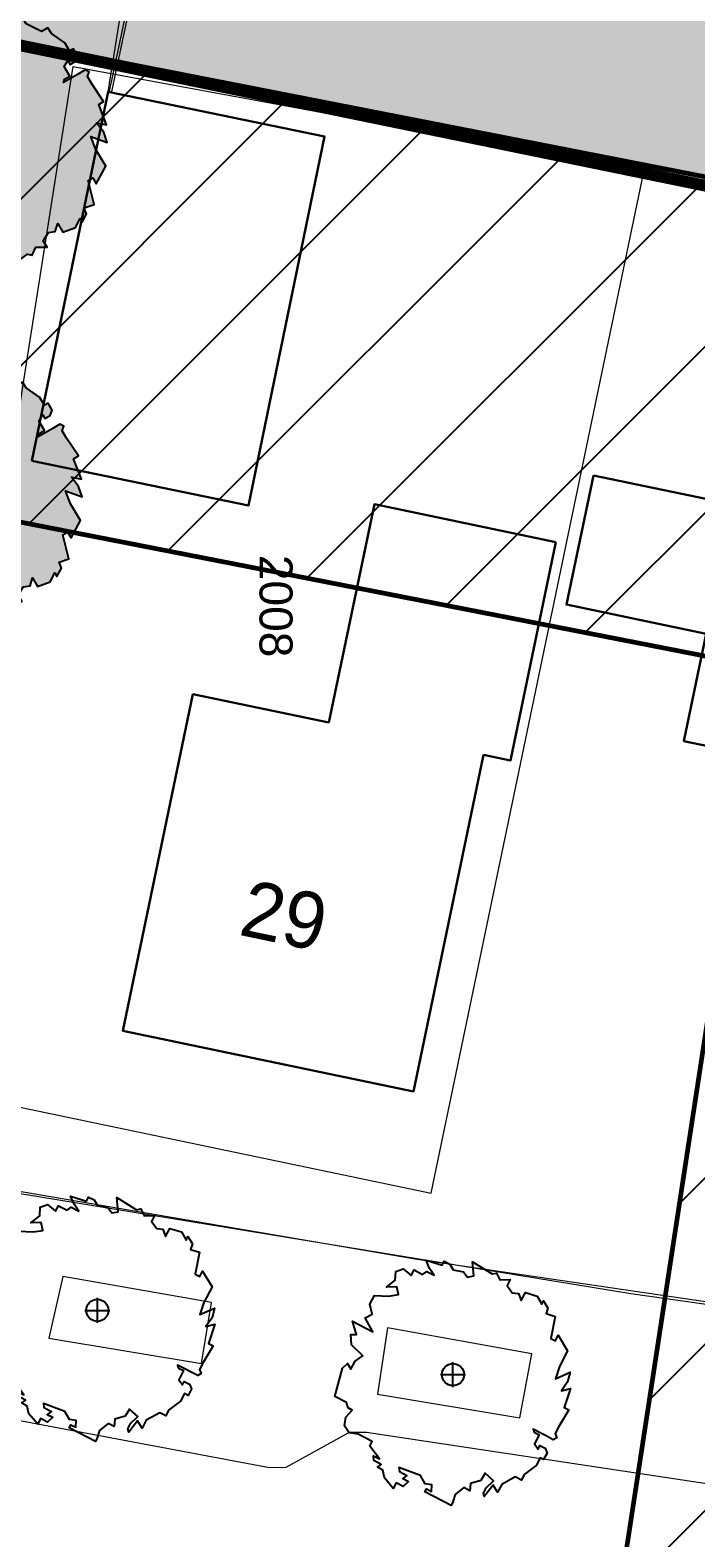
# Model space of a CAD drawing. Extents: x -1000932 to 2054797, y 285738 to 764020.
# Tile 881 of 1056: x 1359313 to 1373465, y 468484 to 500538. Entities that reach past the tile are written whole.
import ezdxf

# ---------------------------------------------------------------- set-up
doc = ezdxf.new("R2010")
doc.units = 0
doc.header["$MEASUREMENT"] = 0
doc.linetypes.add('DASHED', pattern=[0.75, 0.5, -0.25])
doc.layers.get('0').update_dxf_attribs({"color": 1, "linetype": 'CONTINUOUS'})
for name, color, linetype in [('--schets pp', 1, 'CONTINUOUS'), ('-boom', 8, 'CONTINUOUS'), ('-boom beschermd', 82, 'CONTINUOUS'), ('31.', 7, 'CONTINUOUS'), ('A-0010--', 4, 'CONTINUOUS'), ('A-0900-TERREIN', 14, 'CONTINUOUS'), ('bomen', 1, 'CONTINUOUS')]:
    doc.layers.add(name, color=color, linetype=linetype)
for name, color, linetype, lineweight in [('B01', 1, 'CONTINUOUS', 30), ('B02', 1, 'CONTINUOUS', 30), ('B11', 1, 'CONTINUOUS', 30), ('B14', 1, 'CONTINUOUS', 30), ('T03', 84, 'CONTINUOUS', 0), ('V00', 7, 'CONTINUOUS', 0), ('Z02', 7, 'CONTINUOUS', 0)]:
    doc.layers.add(name, color=color, linetype=linetype, lineweight=lineweight)
doc.styles.get("Standard").update_dxf_attribs({"font": 'romans.shx'})
doc.styles.add('Style-INTL_ISO_EQUAL', font='INTL_ISO_EQUAL.shx')

# ---------------------------------------------------------------- blocks, each defined once
blk = doc.blocks.new('eigendomssituatie')
at = {"layer": '--schets pp', "linetype": 'Continuous', "transparency": 33554495}
h = blk.add_hatch(color=140, dxfattribs=at)
h.dxf.hatch_style = 1
h.paths.add_polyline_path([(9221, 16017), (-3884, 17237), (-5436, 504), (0, 0), (-2500, -26949), (-6847, -26546), (-6943, -27582), (-9442, -27350), (-9346, -26314), (-13692, -25911), (-13542, -23750), (-24868, -22700), (-35971, -21670), (-39085, -21481), (-35919, 15171), (-35449, 20057), (-40996, 20385), (-45060, -52868), (-5988, -60874), (-5392, -55500), (3604, -48873)])
at = {"layer": '--schets pp', "color": 140, "linetype": 'Continuous', "const_width": 250}
blk.add_lwpolyline([(9221, 16017), (-3884, 17237), (-5436, 504), (0, 0), (-2500, -26949), (-6847, -26546), (-6943, -27582), (-9442, -27350), (-9346, -26314), (-13692, -25911), (-13542, -23750), (-24868, -22700), (-35971, -21670), (-39085, -21481), (-35919, 15171), (-35449, 20057), (-40996, 20385), (-45060, -52868), (-5988, -60874), (-5392, -55500), (3604, -48873)], close=True, dxfattribs=at)
blk = doc.blocks.new('boom')
at = {"layer": '31.', "color": 7, "linetype": 'Continuous'}
for points in [[(2252, -1106), (2174, -1256), (2210, -1343), (2134, -1385), (1982, -1306), (1886, -1256), (1704, -1162), (1724, -1227), (1831, -1282), (1731, -1475), (1810, -1584), (1849, -1510), (1958, -1566), (2000, -1669), (1928, -1809), (1853, -1770), (1769, -1930), (1516, -2125), (1455, -2242), (1326, -2176), (1036, -2338), (950, -2502), (853, -2352), (667, -2590), (646, -2521), (706, -2406), (860, -2260), (686, -2098), (595, -2253), (372, -2314), (359, -2471), (230, -2404), (44, -2552), (-1, -2709), (-40, -2785), (-597, -2495), (-564, -2431), (-457, -2486), (-449, -2341), (-589, -2322), (-691, -2147), (-1147, -1978), (-1138, -2064), (-977, -2148), (-1064, -2211), (-947, -2272), (-1056, -2379), (-1206, -2301), (-1268, -2419), (-1454, -2198), (-1493, -2035), (-1602, -1968), (-1524, -1910), (-1684, -1827), (-1691, -1726), (-1560, -1794), (-1766, -1521), (-1716, -1425), (-2016, -1269), (-2204, -1239), (-2305, -1092), (-2275, -903), (-2143, -754), (-2228, -709), (-2266, -594), (-2513, -466), (-2348, 139), (-2243, 236), (-2169, 116), (-2080, 288), (-1914, 397), (-2159, 633), (-2173, 849), (-2048, 851), (-2137, 1136), (-1701, 908), (-1864, 1205), (-1716, 1286), (-1765, 1496), (-1667, 1683), (-1367, 1668), (-1156, 1699), (-1191, 1867), (-1412, 1860), (-1226, 2010), (-1212, 2193), (-1060, 2251), (-889, 2107), (-828, 2225), (-644, 2130), (-557, 2193), (-396, 2110), (-496, 2257), (-569, 2431), (-230, 2323), (-186, 2409), (-68, 2347), (6, 2228), (227, 2181), (306, 2072), (441, 2096), (417, 2398), (831, 2139), (923, 2159), (996, 2012), (1218, 2019), (1151, 1891), (1262, 1738), (1393, 1724), (1450, 1572), (1539, 1743), (1787, 1669), (1887, 1495), (1926, 1570), (2020, 1412)], [(2020, 1412), (1980, 1296), (2174, 1237), (2080, 768), (2177, 718), (2238, 836), (2438, 502), (2265, 170), (2180, -89), (2493, 49), (2438, -158), (2305, -345), (2498, -295), (2366, -703), (2463, -753), (2252, -1106)]]:
    blk.add_lwpolyline(points, dxfattribs=at)
blk.add_circle((0, 0), 235, dxfattribs=at)
blk = doc.blocks.new('UNNAMED')
at = {"color": 0}
for p, q in [((-0.5, 0), (0.5, 0)), ((0, -0.5), (0, 0.5))]:
    blk.add_line(p, q, dxfattribs=at)
blk = doc.blocks.new('nieuwe bomen')
at = {"layer": '-boom beschermd', "linetype": 'Continuous', "true_color": 0xd5bf15, "transparency": 33554559}
h = blk.add_hatch(color=52, dxfattribs=at)
h.dxf.hatch_style = 1
h.paths.add_polyline_path([(2240, 1375), (2147, 1534), (2182, 1631), (2096, 1673), (1935, 1578), (1832, 1518), (1639, 1404), (1658, 1477), (1771, 1543), (1651, 1748), (1732, 1872), (1778, 1792), (1894, 1860), (1934, 1975), (1847, 2123), (1767, 2076), (1667, 2247), (1380, 2445), (1306, 2570), (1170, 2490), (845, 2651), (741, 2825), (644, 2655), (427, 2905), (408, 2829), (480, 2706), (657, 2556), (476, 2369), (368, 2533), (121, 2587), (98, 2757), (-38, 2677), (-250, 2828), (-308, 2997), (-355, 3077), (-947, 2730), (-907, 2662), (-793, 2728), (-776, 2570), (-928, 2542), (-1029, 2345), (-1518, 2134), (-1512, 2229), (-1342, 2330), (-1441, 2394), (-1315, 2467), (-1441, 2577), (-1600, 2484), (-1674, 2609), (-1865, 2358), (-1898, 2178), (-2014, 2098), (-1925, 2040), (-2095, 1940), (-2097, 1829), (-1958, 1911), (-2167, 1602), (-2107, 1499), (-2426, 1312), (-2630, 1269), (-2731, 1102), (-2688, 898), (-2535, 743), (-2626, 690), (-2661, 562), (-2923, 408), (-2709, -243), (-2589, -343), (-2515, -208), (-2408, -390), (-2221, -499), (-2475, -771), (-2478, -1007), (-2342, -1003), (-2423, -1319), (-1960, -1046), (-2121, -1378), (-1955, -1459), (-1996, -1691), (-1879, -1889), (-1552, -1855), (-1320, -1878), (-1349, -2063), (-1591, -2068), (-1379, -2221), (-1354, -2421), (-1184, -2474), (-1006, -2308), (-933, -2434), (-738, -2319), (-639, -2383), (-468, -2283), (-569, -2450), (-639, -2644), (-275, -2507), (-222, -2598), (-97, -2524), (-23, -2389), (215, -2326), (296, -2202), (445, -2222), (436, -2552), (872, -2246), (974, -2263), (1046, -2098), (1288, -2094), (1208, -1957), (1320, -1784), (1463, -1762), (1516, -1593), (1623, -1775), (1889, -1680), (1988, -1484), (2035, -1564), (2129, -1386), (2079, -1262), (2287, -1186), (2159, -680), (2261, -620), (2335, -745), (2534, -370), (2326, -17), (2219, 260), (2568, 128), (2496, 351), (2341, 547), (2554, 504), (2388, 941), (2490, 1001)])
at = {"layer": '-boom beschermd', "color": 52, "linetype": 'Continuous', "true_color": 0xd5bf15}
blk.add_lwpolyline([(2240, 1375), (2147, 1534), (2182, 1631), (2096, 1673), (1935, 1578), (1832, 1518), (1639, 1404), (1658, 1477), (1771, 1543), (1651, 1748), (1732, 1872), (1778, 1792), (1894, 1860), (1934, 1975), (1847, 2123), (1767, 2076), (1667, 2247), (1380, 2445), (1306, 2570), (1170, 2490), (845, 2651), (741, 2825), (644, 2655), (427, 2905), (408, 2829), (480, 2706), (657, 2556), (476, 2369), (368, 2533), (121, 2587), (98, 2757), (-38, 2677), (-250, 2828), (-308, 2997), (-355, 3077), (-947, 2730), (-907, 2662), (-793, 2728), (-776, 2570), (-928, 2542), (-1029, 2345), (-1518, 2134), (-1512, 2229), (-1342, 2330), (-1441, 2394), (-1315, 2467), (-1441, 2577), (-1600, 2484), (-1674, 2609), (-1865, 2358), (-1898, 2178), (-2014, 2098), (-1925, 2040), (-2095, 1940), (-2097, 1829), (-1958, 1911), (-2167, 1602), (-2107, 1499), (-2426, 1312), (-2630, 1269), (-2731, 1102), (-2688, 898), (-2535, 743), (-2626, 690), (-2661, 562), (-2923, 408), (-2709, -243), (-2589, -343), (-2515, -208), (-2408, -390), (-2221, -499), (-2475, -771), (-2478, -1007), (-2342, -1003), (-2423, -1319), (-1960, -1046), (-2121, -1378), (-1955, -1459), (-1996, -1691), (-1879, -1889), (-1552, -1855), (-1320, -1878), (-1349, -2063), (-1591, -2068), (-1379, -2221), (-1354, -2421), (-1184, -2474), (-1006, -2308), (-933, -2434), (-738, -2319), (-639, -2383), (-468, -2283), (-569, -2450), (-639, -2644), (-275, -2507), (-222, -2598), (-97, -2524), (-23, -2389), (215, -2326), (296, -2202), (445, -2222), (436, -2552), (872, -2246), (974, -2263), (1046, -2098), (1288, -2094), (1208, -1957), (1320, -1784), (1463, -1762), (1516, -1593), (1623, -1775), (1889, -1680), (1988, -1484), (2035, -1564), (2129, -1386), (2079, -1262), (2287, -1186), (2159, -680), (2261, -620), (2335, -745), (2534, -370), (2326, -17), (2219, 260), (2568, 128), (2496, 351), (2341, 547), (2554, 504), (2388, 941), (2490, 1001)], close=True, dxfattribs=at)
blk.add_lwpolyline([(0, 0), (-163, 196)], dxfattribs=at)
blk.add_circle((0, 0), 255, dxfattribs=at)

msp = doc.modelspace()

# ---------------------------------------------------------------- hatches: boundary and pattern name
at = {"layer": '--schets pp', "linetype": 'Continuous'}
h = msp.add_hatch(dxfattribs=at)
h.set_pattern_fill('ANSI31', color=241, scale=20000)
h.set_pattern_definition([(45, (1056624.2, 0), (-1767.767, 1767.767), [])])
edge = h.paths.add_edge_path()
edge.add_line((1412428.905, 599424.851), (1410735.472, 580081.091))
edge.add_line((1410735.472, 580081.091), (1418225.821, 579453.983))
edge.add_line((1418225.821, 579453.983), (1411354.035, 500066.664))
edge.add_line((1411354.035, 500066.664), (1402241.693, 493354.472))
edge.add_line((1402241.693, 493354.472), (1400998.095, 482143.686))
edge.add_line((1400998.095, 482143.686), (1400511.26, 482209.964))
edge.add_line((1400511.26, 482209.964), (1397378.697, 459200.025))
edge.add_line((1397378.697, 459200.025), (1371546.449, 465342.604))
edge.add_line((1371546.449, 465342.604), (1374864.899, 486994.847))
edge.add_line((1374864.899, 486994.847), (1342649.165, 493299.452))
edge.add_line((1342649.165, 493299.452), (1347219.072, 575452.455))
edge.add_arc((1365855.973, 574415.744), 18665.712, 106.9763879, 176.8161015, ccw=False)
edge.add_line((1360406.003, 592268.101), (1378561.723, 598455.689))
edge.add_arc((1392338.578, 564014.999), 37093.974, 88.4396865, 111.8022388, ccw=False)
edge.add_line((1393348.618, 601095.219), (1394872.404, 600961.82))
edge.add_line((1394872.404, 600961.82), (1412428.905, 599424.851))
edge = h.paths.add_edge_path(flags=16)
edge.add_line((1401594.9, 590335.058), (1399898.151, 570953.43))
edge.add_line((1399898.151, 570953.43), (1407398.264, 570325.504))
edge.add_line((1407398.264, 570325.504), (1401781.368, 505435.484))
edge.add_line((1401781.368, 505435.484), (1392785.423, 498809.03))
edge.add_line((1392785.423, 498809.03), (1392189.306, 493435.155))
edge.add_line((1392189.306, 493435.155), (1391951.613, 493467.515))
edge.add_line((1391951.613, 493467.515), (1388958.392, 471481.093))
edge.add_line((1388958.392, 471481.093), (1382827.439, 472938.955))
edge.add_line((1382827.439, 472938.955), (1386203.274, 494965.624))
edge.add_line((1386203.274, 494965.624), (1353117.485, 501440.499))
edge.add_line((1353117.485, 501440.499), (1357203.637, 574897.046))
edge.add_arc((1365855.973, 574415.744), 8665.712, 106.1143616, 176.8161015, ccw=False)
edge.add_line((1363450.757, 582740.977), (1382053.36, 589080.866))
edge.add_arc((1392338.578, 564014.999), 27093.974, 89.0254668, 112.3096958, ccw=False)
edge.add_line((1392799.392, 591105.053), (1394000.298, 590999.921))
edge.add_line((1394000.298, 590999.921), (1401594.9, 590335.058))

# ---------------------------------------------------------------- linework, layer by layer
at = {"layer": '--schets pp', "color": 241, "linetype": 'Continuous', "const_width": 100}
for points in [[(1412428.905, 599424.851), (1410735.472, 580081.091), (1418225.821, 579453.983), (1411354.035, 500066.664), (1402241.693, 493354.472), (1400998.095, 482143.686), (1400511.26, 482209.964), (1397378.697, 459200.025), (1371546.449, 465342.604), (1374864.899, 486994.847), (1342649.165, 493299.452), (1347219.072, 575452.455, -0.314530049), (1360406.003, 592268.101), (1378561.723, 598455.689, -0.102292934), (1393348.618, 601095.219), (1394872.404, 600961.82)], [(1401594.9, 590335.058), (1399898.151, 570953.43), (1407398.264, 570325.504), (1401781.368, 505435.484), (1392785.423, 498809.03), (1392189.306, 493435.155), (1391951.613, 493467.515), (1388958.392, 471481.093), (1382827.439, 472938.955), (1386203.274, 494965.624), (1353117.485, 501440.499), (1357203.637, 574897.046, -0.318668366), (1363450.757, 582740.977), (1382053.36, 589080.866, -0.10194762), (1392799.392, 591105.053), (1394000.298, 590999.921)]]:
    msp.add_lwpolyline(points, format="xyb", close=True, dxfattribs=at)
at = {"layer": 'A-0900-TERREIN', "color": 14, "linetype": 'Continuous', "lineweight": 13}
for points in [[(1383595.032, 591361.78), (1362758.032, 583958.78, 0.325245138), (1355655.034, 574135.78), (1354955.032, 560602.78), (1354741.665, 559083.78), (1354609.665, 555824.78), (1354517.032, 554612.78), (1354018.032, 546438.78), (1354018.032, 546438.78), (1353521.032, 540316.78), (1353521.032, 540316.78), (1352963.144, 531197.927), (1357955.768, 530926.426), (1356869.764, 510955.933), (1351877.14, 511227.434), (1350459.032, 487040.78), (1350082.032, 477392.78), (1367540.032, 474405.78), (1382648.032, 472192.78), (1382811.353, 472942.78), (1388958.392, 471481.093), (1391128.423, 470963.905)], [(1383595.032, 591361.78), (1362758.032, 583958.78, 0.325245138), (1355655.034, 574135.78), (1354955.032, 560602.78), (1354697.437, 557017.708), (1354517.032, 554612.78), (1354517.032, 554612.78), (1354018.032, 546438.78), (1353699.245, 543593.936), (1353594.632, 541670.195), (1353521.032, 540316.78), (1353039.032, 532296.78), (1352979.229, 531197.052), (1351716.121, 508265.25), (1351559.032, 505842.78), (1350459.032, 487040.78), (1350082.032, 477392.78), (1367540.032, 474405.78), (1382648.032, 472192.78), (1382811.353, 472942.78), (1388958.392, 471481.093), (1391128.423, 470963.905)]]:
    msp.add_lwpolyline(points, format="xyb", dxfattribs=at)
at = {"layer": 'A-0900-TERREIN', "color": 7, "linetype": 'DASHED', "lineweight": 18}
for points in [[(1361843.376, 503243.405), (1360985.032, 499200.78)], [(1361892.286, 503233.015), (1361033.942, 499190.405)]]:
    msp.add_lwpolyline(points, dxfattribs=at)
at = {"layer": 'A-0900-TERREIN', "color": 8, "linetype": 'Continuous', "lineweight": 13}
msp.add_lwpolyline([(1370491.329, 489655.702), (1366632.314, 490461.093), (1365664.353, 485817.28), (1362772.274, 486420.64), (1361284.298, 479263.921), (1367461.337, 477975.499), (1368952.321, 485131.187), (1369522.329, 485012.062)], close=True, dxfattribs=at)
at = {"layer": 'A-0900-TERREIN', "color": 14, "linetype": 'Continuous', "lineweight": 13}
msp.add_lwpolyline([(1356819.257, 478117.53), (1367835.329, 475813.718)], dxfattribs=at)
at = {"layer": 'B01', "flags": 128}
for points in [[(1370491.298, 489651.921), (1369522.298, 485009.921), (1368952.298, 485128.921)], [(1368952.298, 485128.921), (1367461.298, 477975.921), (1361284.298, 479263.921), (1362772.298, 486417.921), (1365664.298, 485814.921)]]:
    msp.add_lwpolyline(points, dxfattribs=at)
at = {"layer": 'B02', "flags": 128}
for points in [[(1359351.298, 491379.921), (1363953.298, 490430.921), (1365572.298, 498278.921), (1360970.298, 499227.921)], [(1360970.298, 499227.921), (1359351.298, 491379.921)], [(1371288.298, 491071.921), (1370715.298, 488323.921), (1373687.298, 487704.921), (1373212.298, 485422.921), (1376414.298, 484755.921), (1377726.298, 491057.921)]]:
    msp.add_lwpolyline(points, dxfattribs=at)
at = {"layer": 'B11', "flags": 128}
msp.add_lwpolyline([(1365664.298, 485814.921), (1366632.298, 490456.921), (1370491.298, 489651.921)], dxfattribs=at)
at = {"layer": 'B14', "flags": 128}
msp.add_lwpolyline([(1371288.298, 491071.921), (1374259.298, 490453.921), (1374524.298, 491724.921), (1377726.298, 491057.921)], dxfattribs=at)
at = {"layer": 'T03', "flags": 128}
msp.add_lwpolyline([(1360970.298, 499227.921), (1361613.298, 503255.921)], dxfattribs=at)
at = {"layer": 'V00', "flags": 128}
for points in [[(1356819.257, 478117.546), (1360226.259, 499763.374)], [(1360226.259, 499763.374), (1372357.353, 497523.702)], [(1367835.329, 475813.734), (1372357.353, 497523.702)], [(1355526.298, 476413.921), (1357017.298, 476141.921), (1372086.298, 473678.921), (1382706.298, 472178.921), (1383436.298, 476758.921), (1386106.298, 476368.921), (1386866.298, 481728.921)], [(1356819.257, 478117.546), (1367835.329, 475813.734)], [(1359708.298, 472728.921), (1362959.298, 472190.921), (1363169.298, 473490.921), (1360011.298, 474038.921), (1359708.298, 472728.921)], [(1366697.298, 471539.921), (1369723.298, 471036.921), (1369979.298, 472392.921), (1366912.298, 472951.921), (1366697.298, 471539.921)], [(1398337.298, 466103.921), (1384316.298, 468033.921), (1366465.298, 470724.921), (1366095.298, 470726.921), (1364748.298, 469980.921), (1364400.298, 469969.921), (1355130.298, 471716.921)]]:
    msp.add_lwpolyline(points, dxfattribs=at)
at = {"layer": 'V00', "color": 7, "flags": 128}
msp.add_lwpolyline([(1372357.353, 497523.702), (1386203.274, 494965.624)], dxfattribs=at)

# ---------------------------------------------------------------- block references
at = {"layer": '--schets pp', "linetype": 'Continuous'}
for name, p in [('eigendomssituatie', (1398177.036, 554308.852)), ('nieuwe bomen', (1358385.126, 498018.642)), ('nieuwe bomen', (1357848.042, 490485.88))]:
    msp.add_blockref(name, p, dxfattribs=at)
at = {"layer": '-boom', "linetype": 'Continuous'}
for p in [(1360741.545, 473320.48), (1368301.545, 471955.48)]:
    msp.add_blockref('boom', p, dxfattribs=at)
at = {"layer": 'bomen', "xscale": 531.2874016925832, "yscale": 531.2874016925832, "zscale": 531.2874016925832}
for p in [(1360741.545, 473320.48), (1368301.545, 471955.48)]:
    msp.add_blockref('UNNAMED', p, dxfattribs=at)

# ---------------------------------------------------------------- texts
at = {"layer": 'A-0010--', "color": 7, "linetype": 'Continuous', "insert": (1364179.29, 489383.765), "char_height": 702, "attachment_point": 7, "rotation": 270, "line_spacing_factor": 0.933333}
msp.add_mtext('{\\fArial|b0|i0|c12|p0;2008}', dxfattribs=at)
at = {"layer": 'A-0010--', "color": 12, "linetype": 'Continuous', "insert": (1363719.204, 481310.702), "char_height": 4.07831, "attachment_point": 7, "rotation": 348.2281786}
msp.add_mtext('{\\fArial|b0|i0|c12|p0;29}', dxfattribs=at)
at = {"layer": 'A-0010--', "color": 7, "linetype": 'Continuous', "char_height": 3.85352, "attachment_point": 7}
for s, insert in [('{\\fArial|b0|i0|c12|p0;0 m}', (1366266.337, 475386.39)), ('{\\fArial|b0|i0|c12|p0;5 m}', (1370432.798, 475386.39))]:
    msp.add_mtext(s, dxfattribs=dict(at, insert=insert))
at = {"layer": 'Z02', "style": 'Style-INTL_ISO_EQUAL'}
msp.add_text('29', height=1200, rotation=348.229374, dxfattribs=at).set_placement((1363719.298, 481309.921))

doc.saveas('drawing.dxf')
